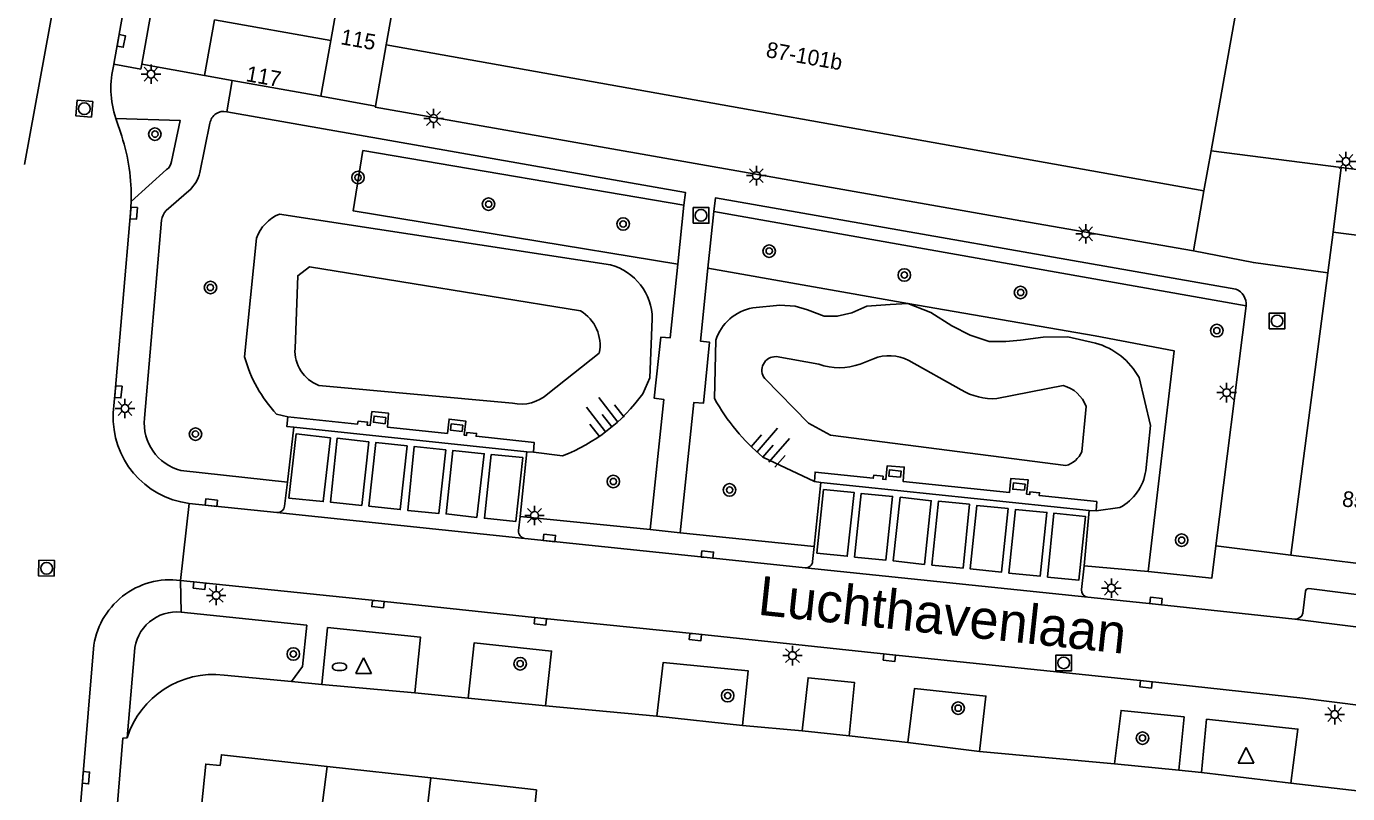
# Model space of a CAD drawing. Extents: x 131000 to 133014, y 396499 to 399001.
# Drawn here: x 131330.3 to 131414.7, y 397778.9 to 397827.9 of the extents above; entities that cross this region are included whole.
import ezdxf

# ---------------------------------------------------------------- set-up
doc = ezdxf.new("R2010")
doc.units = 0
for name, color, linetype in [('gg-afsc-muur', 7, 'Continuous'), ('gg-anno-huisnummerreeks BGT', 7, 'Continuous'), ('gg-anno-openbare ruimte label', 7, 'Continuous'), ('gg-bbg-gedigitaliseerde bebouwing', 7, 'Continuous'), ('gg-bbg-hoofdgebouw', 7, 'Continuous'), ('gg-bbg-tussenscheiding', 7, 'Continuous'), ('gg-knt-bovenkant onderkant talud', 7, 'Continuous'), ('gg-knt-verharding', 7, 'Continuous'), ('gg-knt-verharding nz', 7, 'Continuous'), ('gt-grn-groengrens', 7, 'Continuous'), ('gt-grn-weggrens', 7, 'Continuous'), ('gt-symb-boom', 7, 'Continuous'), ('gt-symb-brandkraan', 7, 'Continuous'), ('gt-symb-kolk', 7, 'Continuous'), ('gt-symb-kolk center center', 7, 'Continuous'), ('gt-symb-lichtmast', 7, 'Continuous'), ('gt-symb-rioolschacht', 7, 'Continuous'), ('gt-symb-talud symbool', 7, 'Continuous'), ('gt-symb-waterafsluiter', 7, 'Continuous')]:
    doc.layers.add(name, color=color, linetype=linetype)

# ---------------------------------------------------------------- blocks, each defined once
blk = doc.blocks.new('gt0-LMAST')
at = {"layer": 'gt-symb-lichtmast'}
for p, q in [((-0.182, 0.173), (-0.447, 0.438)), ((-0.005, 0.246), (-0.005, 0.621)), ((0.172, 0.173), (0.437, 0.438)), ((-0.255, -0.004), (-0.63, -0.004)), ((-0.182, -0.181), (-0.447, -0.446)), ((-0.005, -0.254), (-0.005, -0.629)), ((0.437, -0.446), (0.172, -0.181)), ((0.245, -0.004), (0.62, -0.004))]:
    blk.add_line(p, q, dxfattribs=at)
blk.add_circle((-0.005, -0.004), 0.25, dxfattribs=at)
blk = doc.blocks.new('gt0-BOOM')
at = {"layer": 'gt-symb-boom'}
for radius in [0.4, 0.2]:
    blk.add_circle((0, 0), radius, dxfattribs=at)
blk = doc.blocks.new('gt0-RS')
at = {"layer": 'gt-symb-rioolschacht'}
blk.add_lwpolyline([(-0.5, -0.5), (0.5, -0.5), (0.5, 0.5), (-0.5, 0.5)], close=True, dxfattribs=at)
blk.add_circle((0, 0), 0.375, dxfattribs=at)
blk = doc.blocks.new('gt0-KOLKCC')
at = {"layer": 'gt-symb-kolk center center'}
blk.add_lwpolyline([(-0.375, 0.2), (0.375, 0.2), (0.375, -0.2), (-0.375, -0.2)], close=True, dxfattribs=at)
blk = doc.blocks.new('gt0-TALUD_1')
at = {"layer": 'gt-symb-talud symbool'}
for p, q in [((0, -1), (0, 0)), ((-1, -1), (-1, 0)), ((-0.5, -2), (-0.5, 0)), ((0.5, -2), (0.5, 0)), ((1, -1), (1, 0))]:
    blk.add_line(p, q, dxfattribs=at)
blk = doc.blocks.new('gt0-KOLK')
at = {"layer": 'gt-symb-kolk'}
blk.add_lwpolyline([(0, 0), (0.375, 0), (0.375, 0.4), (-0.375, 0.4), (-0.375, 0), (0, 0)], dxfattribs=at)
blk = doc.blocks.new('gt0-WAFSL')
at = {"layer": 'gt-symb-waterafsluiter'}
for p, q in [((-0.5, -0.333), (0, 0.667)), ((0, 0.667), (0.5, -0.333)), ((0.5, -0.333), (-0.5, -0.333))]:
    blk.add_line(p, q, dxfattribs=at)
blk = doc.blocks.new('gt0-BR')
at = {"layer": 'gt-symb-brandkraan'}
for centre, radius, start, end in [((-0.244, 0), 0.206, 107.56694, 252.43307), ((0.599, -2.664), 3, 106.89205, 107.56694), ((0, -0.691), 0.938, 73.10799, 106.89205), ((-0.599, -2.664), 3, 72.43309, 73.10799), ((0.244, 0), 0.206, 287.56695, 72.43309), ((0.599, 2.664), 3, 252.43307, 253.10797), ((0, 0.691), 0.938, 253.10797, 286.89206), ((-0.599, 2.664), 3, 286.89206, 287.56695)]:
    blk.add_arc(centre, radius, start, end, dxfattribs=at)

msp = doc.modelspace()

# ---------------------------------------------------------------- linework, layer by layer
at = {"layer": 'gg-afsc-muur'}
for p, q in [((131413.82, 397814.793), (131414.334, 397818.921)), ((131414.334, 397818.921), (131423.824, 397817.734))]:
    msp.add_line(p, q, dxfattribs=at)
at = {"layer": 'gg-bbg-gedigitaliseerde bebouwing'}
msp.add_line((131362.89, 397779.14), (131362.509, 397775.482), dxfattribs=at)
at = {"layer": 'gg-bbg-hoofdgebouw'}
for p, q in [((131407.55, 397828.59), (131406.018, 397819.997)), ((131342.288, 397828.36), (131341.66, 397824.8)), ((131353.27, 397826.76), (131352.58, 397822.85)), ((131405.56, 397817.43), (131353.27, 397826.76)), ((131341.66, 397824.8), (131343.431, 397824.484)), ((131343.431, 397824.484), (131349.095, 397823.472)), ((131349.095, 397823.472), (131352.58, 397822.85)), ((131406.018, 397819.997), (131405.56, 397817.43)), ((131413.48, 397812.191), (131413.82, 397814.793)), ((131413.82, 397814.793), (131423.311, 397813.591)), ((131411.12, 397794.14), (131413.48, 397812.191)), ((131421.036, 397792.903), (131411.12, 397794.14)), ((131356.131, 397779.888), (131349.489, 397780.623)), ((131362.89, 397779.14), (131356.131, 397779.888))]:
    msp.add_line(p, q, dxfattribs=at)
for points in [[(131349.489, 397780.623), (131342.73, 397781.37), (131342.654, 397780.682)], [(131342.654, 397780.682), (131341.736, 397780.776), (131341.457, 397778.066), (131342.354, 397777.974)]]:
    msp.add_lwpolyline(points, dxfattribs=at)
at = {"layer": 'gg-bbg-tussenscheiding'}
for p, q in [((131342.288, 397828.36), (131349.728, 397827.039)), ((131349.728, 397827.039), (131349.095, 397823.472)), ((131348.335, 397771.398), (131349.489, 397780.623)), ((131355.057, 397770.718), (131356.131, 397779.888))]:
    msp.add_line(p, q, dxfattribs=at)
msp.add_lwpolyline([(131353.27, 397826.76), (131355.27, 397837.965), (131351.778, 397838.584), (131349.728, 397827.039)], dxfattribs=at)
at = {"layer": 'gg-knt-bovenkant onderkant talud'}
for p, q in [((131367.606, 397812.706), (131346.445, 397815.94)), ((131344.973, 397814.399), (131344.215, 397806.81)), ((131374.265, 397804.149), (131374.343, 397807.877)), ((131366.898, 397807.057), (131363.614, 397804.451)), ((131378.198, 397806.828), (131380.932, 397806.35)), ((131383.573, 397806.357), (131384.419, 397806.692)), ((131386.69, 397806.592), (131390.042, 397804.698)), ((131361.351, 397803.855), (131348.963, 397804.992)), ((131392.318, 397804.147), (131396.552, 397804.992)), ((131346.262, 397803.156), (131346.991, 397802.982)), ((131398.035, 397803.641), (131397.748, 397800.747)), ((131362.693, 397800.719), (131364.544, 397800.476)), ((131380.647, 397798.835), (131377.361, 397800.409)), ((131400.178, 397797.172), (131398.666, 397796.965))]:
    msp.add_line(p, q, dxfattribs=at)
for points in [[(131347.442, 397807.349), (131347.614, 397811.997), (131348.368, 397812.569), (131365.694, 397809.762)], [(131376.717, 397809.947), (131378.437, 397810.115), (131379.413, 397810.062), (131380.21, 397809.83), (131381.275, 397809.416), (131382.113, 397809.406), (131383.043, 397809.63), (131384.009, 397810.06), (131385.486, 397810.169), (131386.627, 397810.216)], [(131386.627, 397810.216), (131388.099, 397809.643), (131389.446, 397808.797), (131390.603, 397808.208), (131391.834, 397807.802), (131392.885, 397807.803), (131393.832, 397807.891), (131395.271, 397808.077), (131396.854, 397808.089), (131398.626, 397807.7)], [(131369.68, 397804.46), (131370.135, 397805.469), (131370.284, 397809.235)], [(131396.733, 397799.86), (131381.673, 397801.799), (131380.27, 397802.567), (131377.477, 397805.423)], [(131401.416, 397805.498), (131402.151, 397802.427), (131401.837, 397799.534)]]:
    msp.add_lwpolyline(points, dxfattribs=at)
for centre, radius, start, end in [((131347.409, 397813.545), 2.581, 111.93247, 160.6913), ((131366.658, 397809.206), 3.626, 0.45724, 74.84569), ((131377.248, 397806.942), 3.051, 100.01505, 162.1583), ((131364.362, 397807.549), 2.583, 349.03121, 58.95665), ((131349.79, 397807.195), 2.353, 176.25065, 249.41861), ((131397.335, 397803.196), 4.685, 29.42599, 74.00967), ((131352.612, 397809.113), 8.707, 195.34081, 223.17498), ((131378.162, 397805.959), 0.87, 87.66014, 218.00904), ((131385.443, 397804.099), 2.787, 63.41312, 111.54427), ((131382.243, 397810.021), 3.898, 250.34927, 289.95446), ((131395.941, 397802.832), 2.245, 21.12824, 74.20527), ((131361.906, 397806.343), 2.549, 257.43239, 312.07717), ((131360.348, 397811.188), 11.504, 291.39109, 324.21044), ((131385.77, 397810.521), 13.152, 208.98123, 230.25519), ((131392.087, 397808.169), 4.029, 239.49641, 273.28563), ((131396.28, 397801.403), 1.608, 286.37618, 335.92369), ((131398.687, 397799.983), 3.182, 297.94348, 351.89035)]:
    msp.add_arc(centre, radius, start, end, dxfattribs=at)
at = {"layer": 'gg-knt-verharding'}
for p, q in [((131337.636, 397825.52), (131338.573, 397830.74)), ((131335.973, 397822.06), (131336.356, 397820.929)), ((131341.348, 397818.594), (131342.002, 397821.757)), ((131414.334, 397818.921), (131406.018, 397819.997)), ((131336.953, 397816.754), (131339.23, 397818.785)), ((131404.9, 397813.6), (131405.56, 397817.43)), ((131339.203, 397816.171), (131340.65, 397817.427)), ((131372.306, 397816.503), (131371.911, 397812.733)), ((131373.843, 397812.488), (131374.228, 397816.111)), ((131337.817, 397802.887), (131338.9, 397815.545)), ((131408.259, 397810.079), (131406.328, 397794.738)), ((131346.959, 397798.812), (131347.368, 397802.311)), ((131347.368, 397802.311), (131362.264, 397800.741)), ((131362.264, 397800.741), (131361.84, 397796.608)), ((131362.264, 397800.741), (131362.693, 397800.719)), ((131346.959, 397798.812), (131340.147, 397799.54)), ((131346.778, 397797.26), (131346.959, 397798.812)), ((131380.638, 397794.691), (131381.064, 397798.78)), ((131380.647, 397798.835), (131381.064, 397798.78)), ((131381.064, 397798.78), (131398.227, 397796.983)), ((131340.67, 397797.445), (131346.286, 397796.864)), ((131361.84, 397796.608), (131361.739, 397795.706)), ((131370.149, 397795.769), (131361.84, 397796.608)), ((131398.227, 397796.983), (131397.907, 397793.46)), ((131398.227, 397796.983), (131398.666, 397796.965)), ((131380.638, 397794.691), (131372.078, 397795.573)), ((131380.536, 397793.733), (131380.638, 397794.691)), ((131397.907, 397793.46), (131397.728, 397791.932)), ((131401.984, 397793.085), (131397.907, 397793.46)), ((131411.879, 397790.429), (131412.046, 397791.832)), ((131412.26, 397791.997), (131451.019, 397787.062)), ((131337.177, 397787.955), (131336.701, 397782.456)), ((131342.902, 397786.468), (131347.21, 397786.053)), ((131349.164, 397785.871), (131347.21, 397786.053)), ((131358.504, 397785.001), (131355.097, 397785.329)), ((131370.578, 397783.831), (131363.454, 397784.509)), ((131379.877, 397782.897), (131376.063, 397783.242)), ((131386.632, 397782.157), (131382.865, 397782.585)), ((131399.842, 397780.787), (131391.205, 397781.58)), ((131405.393, 397780.228), (131403.943, 397780.392)), ((131415.542, 397779.042), (131411.112, 397779.559))]:
    msp.add_line(p, q, dxfattribs=at)
for points in [[(131335.852, 397825.518), (131337.58, 397825.209), (131337.636, 397825.52)], [(131404.9, 397813.6), (131393.844, 397815.505), (131352.568, 397822.779), (131352.58, 397822.85)], [(131339.546, 397819.296), (131340.1, 397821.918), (131335.973, 397822.06)], [(131343.079, 397822.488), (131372.415, 397817.316), (131372.306, 397816.503)], [(131336.953, 397816.754), (131336.928, 397816.022), (131335.949, 397804.597), (131335.82, 397803.227)], [(131374.228, 397816.111), (131374.32, 397816.977), (131407.594, 397811.15)], [(131371.911, 397812.733), (131371.434, 397808.039), (131370.835, 397808.079), (131370.399, 397804.18), (131371.026, 397804.085), (131370.149, 397795.769)], [(131372.078, 397795.573), (131372.95, 397803.901), (131373.559, 397803.849), (131373.95, 397807.746), (131373.359, 397807.827), (131373.843, 397812.488)], [(131362.693, 397800.719), (131362.734, 397801.333), (131359.019, 397801.733), (131359.049, 397801.92), (131358.437, 397801.979), (131358.415, 397801.792), (131358.261, 397801.805), (131358.369, 397802.696), (131357.287, 397802.834), (131357.184, 397801.916), (131353.356, 397802.311), (131353.419, 397803.213), (131352.357, 397803.313), (131352.25, 397802.43), (131352.054, 397802.437), (131352.076, 397802.64), (131351.469, 397802.696), (131351.436, 397802.517), (131346.991, 397802.982)], [(131346.991, 397802.982), (131346.925, 397802.358), (131347.368, 397802.311)], [(131398.666, 397796.965), (131398.708, 397797.562), (131395.025, 397797.949), (131395.044, 397798.124), (131394.432, 397798.192), (131394.419, 397798.006), (131394.214, 397798.045), (131394.314, 397798.958), (131393.22, 397799.046), (131393.133, 397798.144), (131386.316, 397798.846), (131386.398, 397799.766), (131385.306, 397799.856), (131385.219, 397798.967), (131385.026, 397798.99), (131385.045, 397799.177), (131384.441, 397799.249), (131384.416, 397799.054), (131380.691, 397799.442), (131380.647, 397798.835)], [(131362.136, 397795.198), (131373.791, 397793.975), (131380.056, 397793.334)], [(131406.328, 397794.738), (131406.067, 397792.665), (131401.984, 397793.085)], [(131452.52, 397779.852), (131411.876, 397785), (131401.883, 397786.074), (131385.463, 397787.781), (131373.064, 397789.095), (131363.157, 397790.104), (131352.76, 397791.208), (131340.12, 397792.521)], [(131398.127, 397791.446), (131402.468, 397791.002), (131411.374, 397790.045)], [(131347.21, 397786.053), (131347.925, 397787.021), (131348.186, 397789.658), (131340.166, 397790.49)], [(131355.097, 397785.329), (131355.465, 397788.881), (131349.521, 397789.509), (131349.164, 397785.871)], [(131334.549, 397788.142), (131333.873, 397779.92), (131331.825, 397755.609)], [(131363.454, 397784.509), (131363.842, 397788.007), (131358.892, 397788.528), (131358.504, 397785.001)], [(131376.063, 397783.242), (131376.422, 397786.732), (131370.977, 397787.268), (131370.578, 397783.831)], [(131382.865, 397782.585), (131383.219, 397785.992), (131380.247, 397786.299), (131379.877, 397782.897)], [(131391.205, 397781.58), (131391.617, 397785.12), (131387.05, 397785.604), (131386.632, 397782.157)], [(131403.943, 397780.392), (131404.291, 397783.797), (131400.264, 397784.213), (131399.842, 397780.787)], [(131411.112, 397779.559), (131411.564, 397783.017), (131405.73, 397783.643), (131405.393, 397780.228)], [(131336.701, 397782.456), (131336.437, 397782.442), (131335.869, 397775.665), (131336.064, 397775.668)]]:
    msp.add_lwpolyline(points, dxfattribs=at)
for centre, radius, start, end in [((131342.008, 397824.002), 6.34, 166.16718, 197.8409), ((131342.884, 397821.617), 0.893, 77.35887, 170.97352), ((131325.081, 397817.187), 11.88, 357.91315, 18.36242), ((131338.773, 397819.421), 0.783, 305.69817, 350.83692), ((131339.205, 397819.084), 2.198, 311.09898, 347.13248), ((131339.954, 397815.421), 1.061, 135.04624, 173.29743), ((131407.216, 397810.173), 1.047, 354.82293, 68.85061), ((131341.353, 397802.943), 5.54, 177.06091, 262.91962), ((131340.921, 397802.564), 3.121, 174.05172, 255.63537), ((131346.322, 397797.323), 0.46, 265.5111, 352.14855), ((131362.2, 397795.657), 0.463, 173.9375, 262.07748), ((131380.1, 397793.769), 0.438, 264.23976, 355.23034), ((131339.471, 397787.613), 4.95, 82.46902, 173.86814), ((131398.184, 397791.899), 0.457, 175.91281, 262.85834), ((131412.243, 397791.797), 0.2, 85.23457, 170.03189), ((131339.877, 397787.801), 2.704, 83.85762, 176.74558), ((131411.412, 397790.519), 0.475, 265.39775, 349.10068), ((131342.236, 397780.699), 5.808, 83.41923, 162.3859)]:
    msp.add_arc(centre, radius, start, end, dxfattribs=at)
at = {"layer": 'gg-knt-verharding nz'}
for p, q in [((131338.054, 397837.802), (131335.852, 397825.518)), ((131346.286, 397796.864), (131362.136, 397795.198)), ((131380.056, 397793.334), (131398.127, 397791.446))]:
    msp.add_line(p, q, dxfattribs=at)
for points in [[(131404.9, 397813.6), (131408.721, 397812.841), (131413.48, 397812.191)], [(131349.714, 397801.646), (131349.244, 397797.561), (131347.051, 397797.788), (131347.524, 397801.898), (131349.714, 397801.646)], [(131352.167, 397801.383), (131351.705, 397797.311), (131349.708, 397797.533), (131350.132, 397801.613), (131352.167, 397801.383)], [(131354.607, 397801.134), (131354.17, 397797.048), (131352.164, 397797.274), (131352.61, 397801.348), (131354.607, 397801.134)], [(131357.082, 397800.876), (131356.627, 397796.789), (131354.646, 397796.998), (131355.069, 397801.091), (131357.082, 397800.876)], [(131359.074, 397796.542), (131357.102, 397796.77), (131357.535, 397800.833), (131359.545, 397800.617), (131359.074, 397796.542)], [(131361.556, 397796.287), (131362.001, 397800.371), (131359.991, 397800.566), (131359.551, 397796.495), (131361.556, 397796.287)], [(131381.231, 397798.332), (131383.203, 397798.132), (131382.75, 397794.066), (131380.808, 397794.263), (131381.231, 397798.332)], [(131383.206, 397794.011), (131385.224, 397793.822), (131385.654, 397797.893), (131383.644, 397798.083), (131383.206, 397794.011)], [(131386.132, 397797.839), (131388.12, 397797.613), (131387.683, 397793.546), (131385.694, 397793.768), (131386.132, 397797.839)], [(131388.16, 397793.5), (131390.154, 397793.313), (131390.565, 397797.385), (131388.58, 397797.578), (131388.16, 397793.5)], [(131393.031, 397797.113), (131391.046, 397797.318), (131390.616, 397793.26), (131392.612, 397793.042), (131393.031, 397797.113)], [(131393.076, 397792.989), (131395.083, 397792.79), (131395.513, 397796.868), (131393.511, 397797.06), (131393.076, 397792.989)], [(131395.559, 397792.719), (131397.567, 397792.543), (131397.978, 397796.613), (131395.96, 397796.817), (131395.559, 397792.719)], [(131411.374, 397790.045), (131440.658, 397786.349), (131451.36, 397784.961)]]:
    msp.add_lwpolyline(points, dxfattribs=at)
at = {"layer": 'gt-grn-groengrens'}
for p, q in [((131408.259, 397810.079), (131374.228, 397816.111)), ((131373.843, 397812.488), (131386.627, 397810.216)), ((131355.097, 397785.329), (131349.164, 397785.871)), ((131358.504, 397785.001), (131363.454, 397784.509)), ((131376.063, 397783.242), (131370.578, 397783.831)), ((131382.865, 397782.585), (131379.877, 397782.897)), ((131391.205, 397781.58), (131386.632, 397782.157)), ((131403.943, 397780.392), (131399.842, 397780.787)), ((131411.112, 397779.559), (131405.393, 397780.228))]:
    msp.add_line(p, q, dxfattribs=at)
for points in [[(131371.911, 397812.733), (131351.149, 397816.156), (131351.78, 397820), (131372.306, 397816.503)], [(131401.984, 397793.085), (131403.657, 397807.197), (131398.599, 397808.148), (131386.627, 397810.216)]]:
    msp.add_lwpolyline(points, dxfattribs=at)
at = {"layer": 'gt-grn-weggrens'}
for p, q in [((131330.141, 397819.118), (131332.87, 397834.047)), ((131341.66, 397824.8), (131337.636, 397825.52)), ((131343.079, 397822.488), (131343.431, 397824.484)), ((131340.12, 397792.521), (131340.67, 397797.445)), ((131370.149, 397795.769), (131372.078, 397795.573)), ((131411.12, 397794.14), (131406.328, 397794.738)), ((131340.166, 397790.49), (131340.12, 397792.521))]:
    msp.add_line(p, q, dxfattribs=at)

# ---------------------------------------------------------------- block references
at = {"layer": 'gt-symb-boom'}
for p in [(131338.481, 397821.056), (131351.469, 397818.284), (131359.816, 397816.576), (131368.42, 397815.312), (131377.761, 397813.576), (131386.405, 397812.047), (131342.032, 397811.248), (131393.833, 397810.929), (131406.383, 397808.494), (131341.074, 397801.875), (131367.792, 397798.843), (131375.225, 397798.307), (131404.132, 397795.091), (131347.334, 397787.812), (131361.838, 397787.192), (131375.109, 397785.154), (131389.844, 397784.353), (131401.631, 397782.438)]:
    msp.add_blockref('gt0-BOOM', p, dxfattribs=at)
at = {"layer": 'gt-symb-brandkraan'}
msp.add_blockref('gt0-BR', (131350.287, 397786.997), dxfattribs=at)
at = {"layer": 'gt-symb-kolk'}
for p, rotation in [((131336.133, 397827.047), -100.25359802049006), ((131336.928, 397816.022), -94.8963357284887), ((131335.949, 397804.597), -95.3821874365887), ((131342.07, 397797.291), -5.779648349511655), ((131363.69, 397795.036), -5.998868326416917), ((131373.791, 397793.975), -5.844692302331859), ((131341.347, 397792.387), 173.76585696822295), ((131352.76, 397791.208), 174.09828780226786), ((131402.468, 397791.002), -6.136997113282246), ((131363.157, 397790.104), 173.93608067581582), ((131373.064, 397789.095), 174.1874214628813), ((131385.463, 397787.781), 173.95213112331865), ((131401.883, 397786.074), 174.06617976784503), ((131333.873, 397779.92), -94.83132597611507)]:
    msp.add_blockref('gt0-KOLK', p, dxfattribs=dict(at, rotation=rotation))
at = {"layer": 'gt-symb-kolk center center'}
for p, rotation in [((131352.846, 397802.783), 173.09120066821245), ((131357.771, 397802.291), -6.9087993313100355), ((131385.8, 397799.351), 174.4066449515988), ((131393.726, 397798.517), 174.4066449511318)]:
    msp.add_blockref('gt0-KOLKCC', p, dxfattribs=dict(at, rotation=rotation))
at = {"layer": 'gt-symb-lichtmast'}
for p in [(131338.24, 397824.896), (131356.304, 397822.061), (131414.644, 397819.308), (131376.948, 397818.404), (131398.006, 397814.682), (131407.015, 397804.53), (131336.571, 397803.514), (131362.76, 397796.674), (131342.405, 397791.565), (131399.647, 397792.03), (131379.253, 397787.717), (131413.923, 397783.947)]:
    msp.add_blockref('gt0-LMAST', p, dxfattribs=at)
at = {"layer": 'gt-symb-rioolschacht'}
for p, rotation in [((131333.967, 397822.679), 85.52659354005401), ((131331.557, 397793.295), 88.9115111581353)]:
    msp.add_blockref('gt0-RS', p, dxfattribs=dict(at, rotation=rotation))
for p in [(131373.401, 397815.859), (131410.236, 397809.114), (131396.591, 397787.248)]:
    msp.add_blockref('gt0-RS', p, dxfattribs=at)
at = {"layer": 'gt-symb-talud symbool'}
for p, xscale, yscale, rotation in [((131367.693, 397802.334), 0.9997584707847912, 0.9997584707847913, -142.10993718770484), ((131377.361, 397800.409), 1.000082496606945, 1.0000824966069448, 138.93264367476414)]:
    msp.add_blockref('gt0-TALUD_1', p, dxfattribs=dict(at, xscale=xscale, yscale=yscale, rotation=rotation))
at = {"layer": 'gt-symb-waterafsluiter'}
for p in [(131351.828, 397786.906), (131408.249, 397781.173)]:
    msp.add_blockref('gt0-WAFSL', p, dxfattribs=at)

# ---------------------------------------------------------------- texts
at = {"layer": 'gg-anno-huisnummerreeks BGT'}
for s, rotation, p in [('115', 349.9, (131350.306, 397826.811)), ('87-101b', 349.9, (131377.506, 397825.991)), ('117', 349.9, (131344.253, 397824.45)), ('85-85e', 352.9, (131414.353, 397797.264))]:
    msp.add_text(s, height=1, rotation=rotation, dxfattribs=at).set_placement(p)
at = {"layer": 'gg-anno-openbare ruimte label'}
msp.add_text('Luchthavenlaan', height=2.5, rotation=353.9, dxfattribs=at).set_placement((131376.973, 397790.336))

doc.saveas('drawing.dxf')
